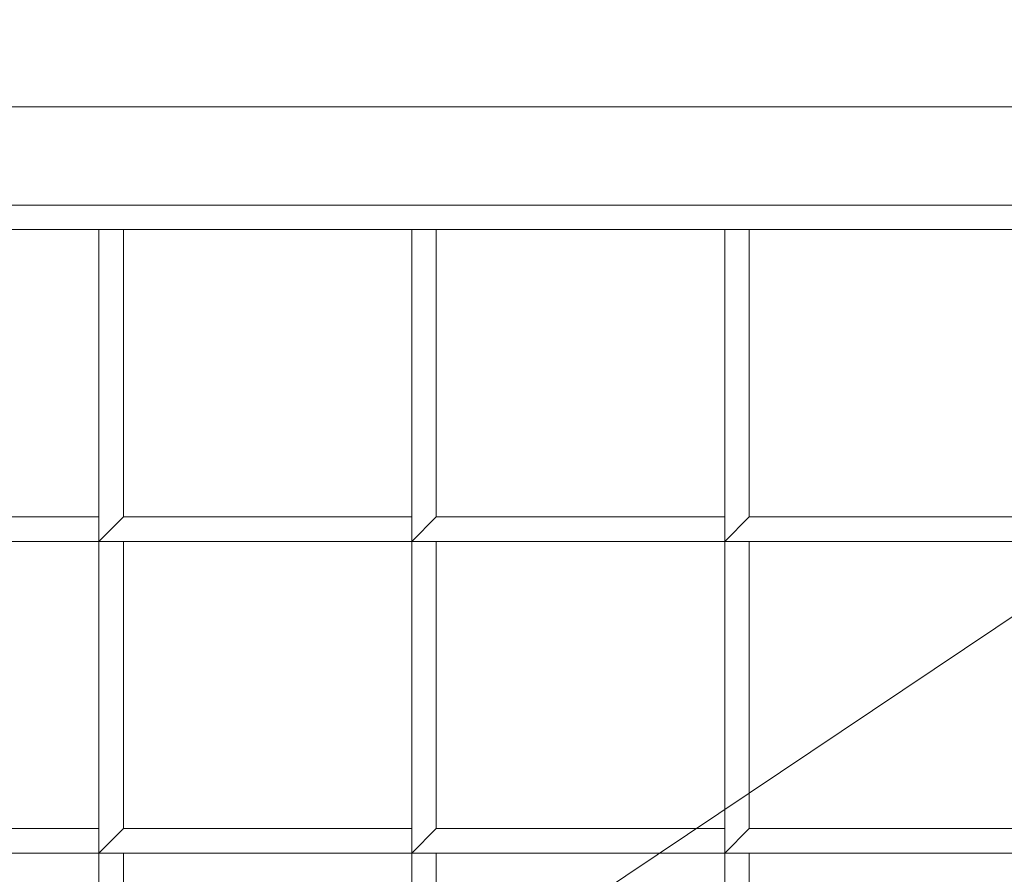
# Model space of a CAD drawing. Header units: inches. Extents: x 15 to 638, y -384 to 556.
# Tile 283 of 656: x 66.27 to 68.77, y 373.67 to 375.85. Entities that reach past the tile are written whole.
import ezdxf

# ---------------------------------------------------------------- set-up
doc = ezdxf.new("R2010")
doc.units = ezdxf.units.IN
doc.header["$MEASUREMENT"] = 0
for name, color, linetype, lineweight in [('A-CLNG', 13, 'Continuous', 9), ('A-FLOR', 192, 'Continuous', 9), ('A-ROOF', 132, 'Continuous', 9), ('M-EQPM', 90, 'Continuous', 9)]:
    doc.layers.add(name, color=color, linetype=linetype, lineweight=lineweight)

# ---------------------------------------------------------------- blocks, each defined once
blk = doc.blocks.new('Air Grill - 8_ x 16_-5608466-_3D_')
at = {"layer": 'M-EQPM'}
mesh = blk.add_polyface(dxfattribs=at)
corners = [(5.5, 9.5, 96), (-5.5, 9.5, 96), (-5.5, -9.5, 96), (5.5, -9.5, 96), (4, -8, 96), (-4, -8, 96), (-4, 8, 96), (4, 8, 96)]
mesh.append_faces([[corners[k] for k in face] for face in [(2, 5, 6, 1), (1, 6, 7, 0)]], dxfattribs={"vtx0": -1, "vtx2": -1})
mesh.append_faces([[corners[k] for k in face] for face in [(4, 5, 2, 3), (7, 4, 3, 0)]], dxfattribs={"vtx1": -1, "vtx3": -1})
mesh = blk.add_polyface(dxfattribs=at)
corners = [(5, -9, 95.75), (-5, -9, 95.75), (-5, 9, 95.75), (5, 9, 95.75), (4, 8, 95.75), (-4, 8, 95.75), (-4, -8, 95.75), (4, -8, 95.75)]
mesh.append_faces([[corners[k] for k in face] for face in [(2, 5, 6, 1), (1, 6, 7, 0)]], dxfattribs={"vtx0": -1, "vtx2": -1})
mesh.append_faces([[corners[k] for k in face] for face in [(4, 5, 2, 3), (7, 4, 3, 0)]], dxfattribs={"vtx1": -1, "vtx3": -1})
mesh = blk.add_polyface(dxfattribs=at)
corners = [(4.25, 8.25, 100), (-4.25, 8.25, 100), (-4.25, -8.25, 100), (4.25, -8.25, 100), (4, 8, 100), (4, -8, 100), (-4, -8, 100), (-4, 8, 100)]
mesh.append_faces([[corners[k] for k in face] for face in [(1, 7, 4, 0), (0, 4, 5, 3)]], dxfattribs={"vtx0": -1, "vtx2": -1})
mesh.append_faces([[corners[k] for k in face] for face in [(6, 7, 1, 2), (5, 6, 2, 3)]], dxfattribs={"vtx1": -1, "vtx3": -1})
mesh = blk.add_polyface(dxfattribs=at)
corners = [(4.25, 8.25, 96), (4.25, -8.25, 96), (-4.25, -8.25, 96), (-4.25, 8.25, 96), (4, 8, 96), (-4, 8, 96), (-4, -8, 96), (4, -8, 96)]
mesh.append_faces([[corners[k] for k in face] for face in [(2, 6, 7, 1), (1, 7, 4, 0)]], dxfattribs={"vtx0": -1, "vtx2": -1})
mesh.append_faces([[corners[k] for k in face] for face in [(5, 6, 2, 3), (4, 5, 3, 0)]], dxfattribs={"vtx1": -1, "vtx3": -1})
mesh = blk.add_polyface(dxfattribs=at)
corners = [(4.25, -8.25, 100), (4.25, -8.25, 96), (4.25, 8.25, 96), (4.25, 8.25, 100)]
mesh.append_faces([[corners[k] for k in face] for face in [(0, 1, 2, 3)]])
mesh = blk.add_polyface(dxfattribs=at)
corners = [(-4, -8, 96.75), (4, -8, 96.75), (4, 8, 96.75), (3.9375, 8, 96.75), (3.9375, -7.9375, 96.75), (-4, -7.9375, 96.75)]
mesh.append_faces([[corners[k] for k in face] for face in [(2, 3, 4, 1)]], dxfattribs={"vtx2": -1})
mesh.append_faces([[corners[k] for k in face] for face in [(4, 5, 0, 1)]], dxfattribs={"vtx3": -1})
mesh = blk.add_polyface(dxfattribs=at)
corners = [(-4, -8, 96), (-4, -7.9375, 96), (3.9375, -7.9375, 96), (3.9375, 8, 96), (4, 8, 96), (4, -8, 96)]
mesh.append_faces([[corners[k] for k in face] for face in [(0, 1, 2, 5)]], dxfattribs={"vtx2": -1})
mesh.append_faces([[corners[k] for k in face] for face in [(2, 3, 4, 5)]], dxfattribs={"vtx3": -1})
mesh = blk.add_polyface(dxfattribs=at)
corners = [(3.9375, 8, 96.75), (3.9375, 8, 96), (3.9375, -7.9375, 96), (3.9375, -7.9375, 96.75)]
mesh.append_faces([[corners[k] for k in face] for face in [(0, 1, 2, 3)]])
mesh = blk.add_polyface(dxfattribs=at)
corners = [(4, -8, 96.75), (4, -8, 96), (4, 8, 96), (4, 8, 96.75)]
mesh.append_faces([[corners[k] for k in face] for face in [(0, 1, 2, 3)]])
mesh = blk.add_polyface(dxfattribs=at)
corners = [(4, 8, 95.75), (4, -8, 95.75), (4, -8, 96), (4, 8, 96)]
mesh.append_faces([[corners[k] for k in face] for face in [(0, 1, 2, 3)]])
mesh = blk.add_polyface(dxfattribs=at)
corners = [(4, 8, 100), (4, 8, 96), (4, -8, 96), (4, -8, 100)]
mesh.append_faces([[corners[k] for k in face] for face in [(0, 1, 2, 3)]])
mesh = blk.add_polyface(dxfattribs=at)
corners = [(1.5563, 0.8281, 97), (1.5563, 0.0313, 97), (1.6187, 0.0313, 97), (1.6187, 0.7656, 97), (2.35, 0.7656, 97), (2.35, 0.8281, 97)]
mesh.append_faces([[corners[k] for k in face] for face in [(1, 2, 3, 0)]], dxfattribs={"vtx2": -1})
mesh.append_faces([[corners[k] for k in face] for face in [(3, 4, 5, 0)]], dxfattribs={"vtx3": -1})
mesh = blk.add_polyface(dxfattribs=at)
corners = [(1.5563, 0.8281, 96), (2.35, 0.8281, 96), (2.35, 0.7656, 96), (1.6187, 0.7656, 96), (1.6187, 0.0313, 96), (1.5563, 0.0313, 96)]
mesh.append_faces([[corners[k] for k in face] for face in [(1, 2, 3, 0)]], dxfattribs={"vtx2": -1})
mesh.append_faces([[corners[k] for k in face] for face in [(3, 4, 5, 0)]], dxfattribs={"vtx3": -1})
mesh = blk.add_polyface(dxfattribs=at)
corners = [(2.35, 0.8281, 97), (2.35, 0.0313, 97), (2.4125, 0.0313, 97), (2.4125, 0.7656, 97), (3.1437, 0.7656, 97), (3.1437, 0.8281, 97)]
mesh.append_faces([[corners[k] for k in face] for face in [(1, 2, 3, 0)]], dxfattribs={"vtx2": -1})
mesh.append_faces([[corners[k] for k in face] for face in [(3, 4, 5, 0)]], dxfattribs={"vtx3": -1})
mesh = blk.add_polyface(dxfattribs=at)
corners = [(2.35, 0.8281, 96), (3.1437, 0.8281, 96), (3.1437, 0.7656, 96), (2.4125, 0.7656, 96), (2.4125, 0.0313, 96), (2.35, 0.0313, 96)]
mesh.append_faces([[corners[k] for k in face] for face in [(1, 2, 3, 0)]], dxfattribs={"vtx2": -1})
mesh.append_faces([[corners[k] for k in face] for face in [(3, 4, 5, 0)]], dxfattribs={"vtx3": -1})
mesh = blk.add_polyface(dxfattribs=at)
corners = [(2.35, 0.8281, 97), (2.35, 0.8281, 96), (2.35, 0.0313, 96), (2.35, 0.0313, 97)]
mesh.append_faces([[corners[k] for k in face] for face in [(0, 1, 2, 3)]])
mesh = blk.add_polyface(dxfattribs=at)
corners = [(3.1437, 0.8281, 97), (3.1437, 0.0313, 97), (3.2063, 0.0313, 97), (3.2063, 0.7656, 97), (3.9375, 0.7656, 97), (3.9375, 0.8281, 97)]
mesh.append_faces([[corners[k] for k in face] for face in [(1, 2, 3, 0)]], dxfattribs={"vtx2": -1})
mesh.append_faces([[corners[k] for k in face] for face in [(3, 4, 5, 0)]], dxfattribs={"vtx3": -1})
mesh = blk.add_polyface(dxfattribs=at)
corners = [(3.1437, 0.8281, 96), (3.9375, 0.8281, 96), (3.9375, 0.7656, 96), (3.2063, 0.7656, 96), (3.2063, 0.0313, 96), (3.1437, 0.0313, 96)]
mesh.append_faces([[corners[k] for k in face] for face in [(1, 2, 3, 0)]], dxfattribs={"vtx2": -1})
mesh.append_faces([[corners[k] for k in face] for face in [(3, 4, 5, 0)]], dxfattribs={"vtx3": -1})
mesh = blk.add_polyface(dxfattribs=at)
corners = [(3.1437, 0.8281, 97), (3.1437, 0.8281, 96), (3.1437, 0.0313, 96), (3.1437, 0.0313, 97)]
mesh.append_faces([[corners[k] for k in face] for face in [(0, 1, 2, 3)]])
mesh = blk.add_polyface(dxfattribs=at)
corners = [(2.4125, 0.0313, 97), (2.4125, 0.0313, 96), (2.4125, 0.7656, 96), (2.4125, 0.7656, 97)]
mesh.append_faces([[corners[k] for k in face] for face in [(0, 1, 2, 3)]])
mesh = blk.add_polyface(dxfattribs=at)
corners = [(3.2063, 0.0313, 97), (3.2063, 0.0313, 96), (3.2063, 0.7656, 96), (3.2063, 0.7656, 97)]
mesh.append_faces([[corners[k] for k in face] for face in [(0, 1, 2, 3)]])
mesh = blk.add_polyface(dxfattribs=at)
corners = [(1.5563, 0.0313, 97), (1.5563, -0.7656, 97), (1.6187, -0.7656, 97), (1.6187, -0.0313, 97), (2.35, -0.0313, 97), (2.35, 0.0313, 97)]
mesh.append_faces([[corners[k] for k in face] for face in [(1, 2, 3, 0)]], dxfattribs={"vtx2": -1})
mesh.append_faces([[corners[k] for k in face] for face in [(3, 4, 5, 0)]], dxfattribs={"vtx3": -1})
mesh = blk.add_polyface(dxfattribs=at)
corners = [(1.5563, 0.0313, 96), (2.35, 0.0313, 96), (2.35, -0.0313, 96), (1.6187, -0.0313, 96), (1.6187, -0.7656, 96), (1.5563, -0.7656, 96)]
mesh.append_faces([[corners[k] for k in face] for face in [(1, 2, 3, 0)]], dxfattribs={"vtx2": -1})
mesh.append_faces([[corners[k] for k in face] for face in [(3, 4, 5, 0)]], dxfattribs={"vtx3": -1})
mesh = blk.add_polyface(dxfattribs=at)
corners = [(2.35, 0.0313, 97), (2.35, 0.0313, 96), (1.5563, 0.0313, 96), (1.5563, 0.0313, 97)]
mesh.append_faces([[corners[k] for k in face] for face in [(0, 1, 2, 3)]])
mesh = blk.add_polyface(dxfattribs=at)
corners = [(2.35, 0.0313, 97), (2.35, 0.0313, 96), (2.4125, 0.0313, 96), (2.4125, 0.0313, 97)]
mesh.append_faces([[corners[k] for k in face] for face in [(0, 1, 2, 3)]])
mesh = blk.add_polyface(dxfattribs=at)
corners = [(2.35, 0.0313, 97), (2.35, -0.7656, 97), (2.4125, -0.7656, 97), (2.4125, -0.0313, 97), (3.1437, -0.0313, 97), (3.1437, 0.0313, 97)]
mesh.append_faces([[corners[k] for k in face] for face in [(1, 2, 3, 0)]], dxfattribs={"vtx2": -1})
mesh.append_faces([[corners[k] for k in face] for face in [(3, 4, 5, 0)]], dxfattribs={"vtx3": -1})
mesh = blk.add_polyface(dxfattribs=at)
corners = [(2.35, 0.0313, 96), (3.1437, 0.0313, 96), (3.1437, -0.0313, 96), (2.4125, -0.0313, 96), (2.4125, -0.7656, 96), (2.35, -0.7656, 96)]
mesh.append_faces([[corners[k] for k in face] for face in [(1, 2, 3, 0)]], dxfattribs={"vtx2": -1})
mesh.append_faces([[corners[k] for k in face] for face in [(3, 4, 5, 0)]], dxfattribs={"vtx3": -1})
mesh = blk.add_polyface(dxfattribs=at)
corners = [(2.35, 0.0313, 97), (2.35, 0.0313, 96), (2.35, -0.7656, 96), (2.35, -0.7656, 97)]
mesh.append_faces([[corners[k] for k in face] for face in [(0, 1, 2, 3)]])
mesh = blk.add_polyface(dxfattribs=at)
corners = [(3.1437, 0.0313, 97), (3.1437, 0.0313, 96), (2.35, 0.0313, 96), (2.35, 0.0313, 97)]
mesh.append_faces([[corners[k] for k in face] for face in [(0, 1, 2, 3)]])
mesh = blk.add_polyface(dxfattribs=at)
corners = [(2.35, -0.0313, 97), (2.35, -0.0313, 96), (2.35, 0.0313, 96), (2.35, 0.0313, 97)]
mesh.append_faces([[corners[k] for k in face] for face in [(0, 1, 2, 3)]])
mesh = blk.add_polyface(dxfattribs=at)
corners = [(3.1437, 0.0313, 97), (3.1437, 0.0313, 96), (3.2063, 0.0313, 96), (3.2063, 0.0313, 97)]
mesh.append_faces([[corners[k] for k in face] for face in [(0, 1, 2, 3)]])
mesh = blk.add_polyface(dxfattribs=at)
corners = [(3.1437, -0.0313, 97), (3.1437, -0.0313, 96), (3.1437, 0.0313, 96), (3.1437, 0.0313, 97)]
mesh.append_faces([[corners[k] for k in face] for face in [(0, 1, 2, 3)]])
mesh = blk.add_polyface(dxfattribs=at)
corners = [(3.1437, 0.0313, 97), (3.1437, -0.7656, 97), (3.2063, -0.7656, 97), (3.2063, -0.0313, 97), (3.9375, -0.0313, 97), (3.9375, 0.0313, 97)]
mesh.append_faces([[corners[k] for k in face] for face in [(1, 2, 3, 0)]], dxfattribs={"vtx2": -1})
mesh.append_faces([[corners[k] for k in face] for face in [(3, 4, 5, 0)]], dxfattribs={"vtx3": -1})
mesh = blk.add_polyface(dxfattribs=at)
corners = [(3.1437, 0.0313, 96), (3.9375, 0.0313, 96), (3.9375, -0.0313, 96), (3.2063, -0.0313, 96), (3.2063, -0.7656, 96), (3.1437, -0.7656, 96)]
mesh.append_faces([[corners[k] for k in face] for face in [(1, 2, 3, 0)]], dxfattribs={"vtx2": -1})
mesh.append_faces([[corners[k] for k in face] for face in [(3, 4, 5, 0)]], dxfattribs={"vtx3": -1})
mesh = blk.add_polyface(dxfattribs=at)
corners = [(3.1437, 0.0313, 97), (3.1437, 0.0313, 96), (3.1437, -0.7656, 96), (3.1437, -0.7656, 97)]
mesh.append_faces([[corners[k] for k in face] for face in [(0, 1, 2, 3)]])
mesh = blk.add_polyface(dxfattribs=at)
corners = [(3.9375, 0.0313, 97), (3.9375, 0.0313, 96), (3.1437, 0.0313, 96), (3.1437, 0.0313, 97)]
mesh.append_faces([[corners[k] for k in face] for face in [(0, 1, 2, 3)]])
mesh = blk.add_polyface(dxfattribs=at)
corners = [(3.9375, -0.0313, 97), (3.9375, -0.0313, 96), (3.9375, 0.0313, 96), (3.9375, 0.0313, 97)]
mesh.append_faces([[corners[k] for k in face] for face in [(0, 1, 2, 3)]])
mesh = blk.add_polyface(dxfattribs=at)
corners = [(1.6187, -0.0313, 97), (1.6187, -0.0313, 96), (2.35, -0.0313, 96), (2.35, -0.0313, 97)]
mesh.append_faces([[corners[k] for k in face] for face in [(0, 1, 2, 3)]])
mesh = blk.add_polyface(dxfattribs=at)
corners = [(2.4125, -0.7656, 97), (2.4125, -0.7656, 96), (2.4125, -0.0313, 96), (2.4125, -0.0313, 97)]
mesh.append_faces([[corners[k] for k in face] for face in [(0, 1, 2, 3)]])
mesh = blk.add_polyface(dxfattribs=at)
corners = [(2.4125, -0.0313, 97), (2.4125, -0.0313, 96), (3.1437, -0.0313, 96), (3.1437, -0.0313, 97)]
mesh.append_faces([[corners[k] for k in face] for face in [(0, 1, 2, 3)]])
mesh = blk.add_polyface(dxfattribs=at)
corners = [(3.2063, -0.7656, 97), (3.2063, -0.7656, 96), (3.2063, -0.0313, 96), (3.2063, -0.0313, 97)]
mesh.append_faces([[corners[k] for k in face] for face in [(0, 1, 2, 3)]])
mesh = blk.add_polyface(dxfattribs=at)
corners = [(3.2063, -0.0313, 97), (3.2063, -0.0313, 96), (3.9375, -0.0313, 96), (3.9375, -0.0313, 97)]
mesh.append_faces([[corners[k] for k in face] for face in [(0, 1, 2, 3)]])
mesh = blk.add_polyface(dxfattribs=at)
corners = [(1.5563, -0.7656, 97), (1.5563, -1.5625, 97), (1.6187, -1.5625, 97), (1.6187, -0.8281, 97), (2.35, -0.8281, 97), (2.35, -0.7656, 97)]
mesh.append_faces([[corners[k] for k in face] for face in [(1, 2, 3, 0)]], dxfattribs={"vtx2": -1})
mesh.append_faces([[corners[k] for k in face] for face in [(3, 4, 5, 0)]], dxfattribs={"vtx3": -1})
mesh = blk.add_polyface(dxfattribs=at)
corners = [(1.5563, -0.7656, 96), (2.35, -0.7656, 96), (2.35, -0.8281, 96), (1.6187, -0.8281, 96), (1.6187, -1.5625, 96), (1.5563, -1.5625, 96)]
mesh.append_faces([[corners[k] for k in face] for face in [(1, 2, 3, 0)]], dxfattribs={"vtx2": -1})
mesh.append_faces([[corners[k] for k in face] for face in [(3, 4, 5, 0)]], dxfattribs={"vtx3": -1})
mesh = blk.add_polyface(dxfattribs=at)
corners = [(2.35, -0.7656, 97), (2.35, -0.7656, 96), (1.5563, -0.7656, 96), (1.5563, -0.7656, 97)]
mesh.append_faces([[corners[k] for k in face] for face in [(0, 1, 2, 3)]])
mesh = blk.add_polyface(dxfattribs=at)
corners = [(2.35, -0.7656, 97), (2.35, -0.7656, 96), (2.4125, -0.7656, 96), (2.4125, -0.7656, 97)]
mesh.append_faces([[corners[k] for k in face] for face in [(0, 1, 2, 3)]])
mesh = blk.add_polyface(dxfattribs=at)
corners = [(2.35, -0.7656, 97), (2.35, -1.5625, 97), (2.4125, -1.5625, 97), (2.4125, -0.8281, 97), (3.1437, -0.8281, 97), (3.1437, -0.7656, 97)]
mesh.append_faces([[corners[k] for k in face] for face in [(1, 2, 3, 0)]], dxfattribs={"vtx2": -1})
mesh.append_faces([[corners[k] for k in face] for face in [(3, 4, 5, 0)]], dxfattribs={"vtx3": -1})
mesh = blk.add_polyface(dxfattribs=at)
corners = [(2.35, -0.7656, 96), (3.1437, -0.7656, 96), (3.1437, -0.8281, 96), (2.4125, -0.8281, 96), (2.4125, -1.5625, 96), (2.35, -1.5625, 96)]
mesh.append_faces([[corners[k] for k in face] for face in [(1, 2, 3, 0)]], dxfattribs={"vtx2": -1})
mesh.append_faces([[corners[k] for k in face] for face in [(3, 4, 5, 0)]], dxfattribs={"vtx3": -1})
mesh = blk.add_polyface(dxfattribs=at)
corners = [(2.35, -0.7656, 97), (2.35, -0.7656, 96), (2.35, -1.5625, 96), (2.35, -1.5625, 97)]
mesh.append_faces([[corners[k] for k in face] for face in [(0, 1, 2, 3)]])
mesh = blk.add_polyface(dxfattribs=at)
corners = [(3.1437, -0.7656, 97), (3.1437, -0.7656, 96), (2.35, -0.7656, 96), (2.35, -0.7656, 97)]
mesh.append_faces([[corners[k] for k in face] for face in [(0, 1, 2, 3)]])
mesh = blk.add_polyface(dxfattribs=at)
corners = [(2.35, -0.8281, 97), (2.35, -0.8281, 96), (2.35, -0.7656, 96), (2.35, -0.7656, 97)]
mesh.append_faces([[corners[k] for k in face] for face in [(0, 1, 2, 3)]])
mesh = blk.add_polyface(dxfattribs=at)
corners = [(3.1437, -0.7656, 97), (3.1437, -0.7656, 96), (3.2063, -0.7656, 96), (3.2063, -0.7656, 97)]
mesh.append_faces([[corners[k] for k in face] for face in [(0, 1, 2, 3)]])
mesh = blk.add_polyface(dxfattribs=at)
corners = [(3.1437, -0.8281, 97), (3.1437, -0.8281, 96), (3.1437, -0.7656, 96), (3.1437, -0.7656, 97)]
mesh.append_faces([[corners[k] for k in face] for face in [(0, 1, 2, 3)]])
mesh = blk.add_polyface(dxfattribs=at)
corners = [(3.1437, -0.7656, 97), (3.1437, -1.5625, 97), (3.2063, -1.5625, 97), (3.2063, -0.8281, 97), (3.9375, -0.8281, 97), (3.9375, -0.7656, 97)]
mesh.append_faces([[corners[k] for k in face] for face in [(1, 2, 3, 0)]], dxfattribs={"vtx2": -1})
mesh.append_faces([[corners[k] for k in face] for face in [(3, 4, 5, 0)]], dxfattribs={"vtx3": -1})
mesh = blk.add_polyface(dxfattribs=at)
corners = [(3.1437, -0.7656, 96), (3.9375, -0.7656, 96), (3.9375, -0.8281, 96), (3.2063, -0.8281, 96), (3.2063, -1.5625, 96), (3.1437, -1.5625, 96)]
mesh.append_faces([[corners[k] for k in face] for face in [(1, 2, 3, 0)]], dxfattribs={"vtx2": -1})
mesh.append_faces([[corners[k] for k in face] for face in [(3, 4, 5, 0)]], dxfattribs={"vtx3": -1})
mesh = blk.add_polyface(dxfattribs=at)
corners = [(3.1437, -0.7656, 97), (3.1437, -0.7656, 96), (3.1437, -1.5625, 96), (3.1437, -1.5625, 97)]
mesh.append_faces([[corners[k] for k in face] for face in [(0, 1, 2, 3)]])
mesh = blk.add_polyface(dxfattribs=at)
corners = [(3.9375, -0.7656, 97), (3.9375, -0.7656, 96), (3.1437, -0.7656, 96), (3.1437, -0.7656, 97)]
mesh.append_faces([[corners[k] for k in face] for face in [(0, 1, 2, 3)]])
mesh = blk.add_polyface(dxfattribs=at)
corners = [(3.9375, -0.8281, 97), (3.9375, -0.8281, 96), (3.9375, -0.7656, 96), (3.9375, -0.7656, 97)]
mesh.append_faces([[corners[k] for k in face] for face in [(0, 1, 2, 3)]])
mesh = blk.add_polyface(dxfattribs=at)
corners = [(1.6187, -0.8281, 97), (1.6187, -0.8281, 96), (2.35, -0.8281, 96), (2.35, -0.8281, 97)]
mesh.append_faces([[corners[k] for k in face] for face in [(0, 1, 2, 3)]])
mesh = blk.add_polyface(dxfattribs=at)
corners = [(2.4125, -1.5625, 97), (2.4125, -1.5625, 96), (2.4125, -0.8281, 96), (2.4125, -0.8281, 97)]
mesh.append_faces([[corners[k] for k in face] for face in [(0, 1, 2, 3)]])
mesh = blk.add_polyface(dxfattribs=at)
corners = [(2.4125, -0.8281, 97), (2.4125, -0.8281, 96), (3.1437, -0.8281, 96), (3.1437, -0.8281, 97)]
mesh.append_faces([[corners[k] for k in face] for face in [(0, 1, 2, 3)]])
mesh = blk.add_polyface(dxfattribs=at)
corners = [(3.2063, -1.5625, 97), (3.2063, -1.5625, 96), (3.2063, -0.8281, 96), (3.2063, -0.8281, 97)]
mesh.append_faces([[corners[k] for k in face] for face in [(0, 1, 2, 3)]])
mesh = blk.add_polyface(dxfattribs=at)
corners = [(3.2063, -0.8281, 97), (3.2063, -0.8281, 96), (3.9375, -0.8281, 96), (3.9375, -0.8281, 97)]
mesh.append_faces([[corners[k] for k in face] for face in [(0, 1, 2, 3)]])
mesh = blk.add_polyface(dxfattribs=at)
corners = [(1.5563, -1.5625, 97), (1.5563, -2.3594, 97), (1.6187, -2.3594, 97), (1.6187, -1.625, 97), (2.35, -1.625, 97), (2.35, -1.5625, 97)]
mesh.append_faces([[corners[k] for k in face] for face in [(1, 2, 3, 0)]], dxfattribs={"vtx2": -1})
mesh.append_faces([[corners[k] for k in face] for face in [(3, 4, 5, 0)]], dxfattribs={"vtx3": -1})
mesh = blk.add_polyface(dxfattribs=at)
corners = [(1.5563, -1.5625, 96), (2.35, -1.5625, 96), (2.35, -1.625, 96), (1.6187, -1.625, 96), (1.6187, -2.3594, 96), (1.5563, -2.3594, 96)]
mesh.append_faces([[corners[k] for k in face] for face in [(1, 2, 3, 0)]], dxfattribs={"vtx2": -1})
mesh.append_faces([[corners[k] for k in face] for face in [(3, 4, 5, 0)]], dxfattribs={"vtx3": -1})
mesh = blk.add_polyface(dxfattribs=at)
corners = [(2.35, -1.5625, 97), (2.35, -1.5625, 96), (1.5563, -1.5625, 96), (1.5563, -1.5625, 97)]
mesh.append_faces([[corners[k] for k in face] for face in [(0, 1, 2, 3)]])
mesh = blk.add_polyface(dxfattribs=at)
corners = [(2.35, -1.5625, 97), (2.35, -1.5625, 96), (2.4125, -1.5625, 96), (2.4125, -1.5625, 97)]
mesh.append_faces([[corners[k] for k in face] for face in [(0, 1, 2, 3)]])
mesh = blk.add_polyface(dxfattribs=at)
corners = [(2.35, -1.5625, 97), (2.35, -2.3594, 97), (2.4125, -2.3594, 97), (2.4125, -1.625, 97), (3.1437, -1.625, 97), (3.1437, -1.5625, 97)]
mesh.append_faces([[corners[k] for k in face] for face in [(1, 2, 3, 0)]], dxfattribs={"vtx2": -1})
mesh.append_faces([[corners[k] for k in face] for face in [(3, 4, 5, 0)]], dxfattribs={"vtx3": -1})
mesh = blk.add_polyface(dxfattribs=at)
corners = [(2.35, -1.5625, 96), (3.1437, -1.5625, 96), (3.1437, -1.625, 96), (2.4125, -1.625, 96), (2.4125, -2.3594, 96), (2.35, -2.3594, 96)]
mesh.append_faces([[corners[k] for k in face] for face in [(1, 2, 3, 0)]], dxfattribs={"vtx2": -1})
mesh.append_faces([[corners[k] for k in face] for face in [(3, 4, 5, 0)]], dxfattribs={"vtx3": -1})
mesh = blk.add_polyface(dxfattribs=at)
corners = [(2.35, -1.5625, 97), (2.35, -1.5625, 96), (2.35, -2.3594, 96), (2.35, -2.3594, 97)]
mesh.append_faces([[corners[k] for k in face] for face in [(0, 1, 2, 3)]])
mesh = blk.add_polyface(dxfattribs=at)
corners = [(3.1437, -1.5625, 97), (3.1437, -1.5625, 96), (2.35, -1.5625, 96), (2.35, -1.5625, 97)]
mesh.append_faces([[corners[k] for k in face] for face in [(0, 1, 2, 3)]])
mesh = blk.add_polyface(dxfattribs=at)
corners = [(2.35, -1.625, 97), (2.35, -1.625, 96), (2.35, -1.5625, 96), (2.35, -1.5625, 97)]
mesh.append_faces([[corners[k] for k in face] for face in [(0, 1, 2, 3)]])
mesh = blk.add_polyface(dxfattribs=at)
corners = [(3.1437, -1.5625, 97), (3.1437, -1.5625, 96), (3.2063, -1.5625, 96), (3.2063, -1.5625, 97)]
mesh.append_faces([[corners[k] for k in face] for face in [(0, 1, 2, 3)]])
mesh = blk.add_polyface(dxfattribs=at)
corners = [(3.1437, -1.625, 97), (3.1437, -1.625, 96), (3.1437, -1.5625, 96), (3.1437, -1.5625, 97)]
mesh.append_faces([[corners[k] for k in face] for face in [(0, 1, 2, 3)]])
mesh = blk.add_polyface(dxfattribs=at)
corners = [(3.1437, -1.5625, 97), (3.1437, -2.3594, 97), (3.2063, -2.3594, 97), (3.2063, -1.625, 97), (3.9375, -1.625, 97), (3.9375, -1.5625, 97)]
mesh.append_faces([[corners[k] for k in face] for face in [(1, 2, 3, 0)]], dxfattribs={"vtx2": -1})
mesh.append_faces([[corners[k] for k in face] for face in [(3, 4, 5, 0)]], dxfattribs={"vtx3": -1})
mesh = blk.add_polyface(dxfattribs=at)
corners = [(3.1437, -1.5625, 96), (3.9375, -1.5625, 96), (3.9375, -1.625, 96), (3.2063, -1.625, 96), (3.2063, -2.3594, 96), (3.1437, -2.3594, 96)]
mesh.append_faces([[corners[k] for k in face] for face in [(1, 2, 3, 0)]], dxfattribs={"vtx2": -1})
mesh.append_faces([[corners[k] for k in face] for face in [(3, 4, 5, 0)]], dxfattribs={"vtx3": -1})
mesh = blk.add_polyface(dxfattribs=at)
corners = [(3.1437, -1.5625, 97), (3.1437, -1.5625, 96), (3.1437, -2.3594, 96), (3.1437, -2.3594, 97)]
mesh.append_faces([[corners[k] for k in face] for face in [(0, 1, 2, 3)]])
mesh = blk.add_polyface(dxfattribs=at)
corners = [(3.9375, -1.5625, 97), (3.9375, -1.5625, 96), (3.1437, -1.5625, 96), (3.1437, -1.5625, 97)]
mesh.append_faces([[corners[k] for k in face] for face in [(0, 1, 2, 3)]])
mesh = blk.add_polyface(dxfattribs=at)
corners = [(3.9375, -1.625, 97), (3.9375, -1.625, 96), (3.9375, -1.5625, 96), (3.9375, -1.5625, 97)]
mesh.append_faces([[corners[k] for k in face] for face in [(0, 1, 2, 3)]])
mesh = blk.add_polyface(dxfattribs=at)
corners = [(1.6187, -1.625, 97), (1.6187, -1.625, 96), (2.35, -1.625, 96), (2.35, -1.625, 97)]
mesh.append_faces([[corners[k] for k in face] for face in [(0, 1, 2, 3)]])
mesh = blk.add_polyface(dxfattribs=at)
corners = [(2.4125, -2.3594, 97), (2.4125, -2.3594, 96), (2.4125, -1.625, 96), (2.4125, -1.625, 97)]
mesh.append_faces([[corners[k] for k in face] for face in [(0, 1, 2, 3)]])
mesh = blk.add_polyface(dxfattribs=at)
corners = [(2.4125, -1.625, 97), (2.4125, -1.625, 96), (3.1437, -1.625, 96), (3.1437, -1.625, 97)]
mesh.append_faces([[corners[k] for k in face] for face in [(0, 1, 2, 3)]])
mesh = blk.add_polyface(dxfattribs=at)
corners = [(3.2063, -2.3594, 97), (3.2063, -2.3594, 96), (3.2063, -1.625, 96), (3.2063, -1.625, 97)]
mesh.append_faces([[corners[k] for k in face] for face in [(0, 1, 2, 3)]])
mesh = blk.add_polyface(dxfattribs=at)
corners = [(3.2063, -1.625, 97), (3.2063, -1.625, 96), (3.9375, -1.625, 96), (3.9375, -1.625, 97)]
mesh.append_faces([[corners[k] for k in face] for face in [(0, 1, 2, 3)]])

msp = doc.modelspace()

# ---------------------------------------------------------------- block references
at = {"layer": 'M-EQPM', "rotation": 89.9999999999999}
msp.add_blockref('Air Grill - 8_ x 16_-5608466-_3D_', (66.5, 371.375, 12), dxfattribs=at)

# ---------------------------------------------------------------- meshes
at = {"layer": 'A-CLNG'}
mesh = msp.add_polyface(dxfattribs=at)
corners = [(91.4919, 444.875, 110.0472), (33.9919, 444.875, 110.0472), (33.9919, 275.5, 110.0472), (91.4919, 275.5, 110.0472), (58.25, 375.625, 110.0472), (74.75, 375.625, 110.0472), (74.75, 367.125, 110.0472), (58.25, 367.125, 110.0472)]
mesh.append_faces([[corners[k] for k in face] for face in [(0, 5, 6, 3), (3, 6, 7, 2)]], dxfattribs={"vtx0": -1, "vtx2": -1})
mesh.append_faces([[corners[k] for k in face] for face in [(4, 5, 0, 1), (7, 4, 1, 2)]], dxfattribs={"vtx1": -1, "vtx3": -1})
mesh = msp.add_polyface(dxfattribs=at)
corners = [(33.9919, 444.875, 108), (91.4919, 444.875, 108), (91.4919, 275.5, 108), (33.9919, 275.5, 108), (90.7419, 359.125, 108), (44.7419, 359.125, 108), (44.7419, 349.125, 108), (90.7419, 349.125, 108), (90.7419, 430.375, 108), (44.7419, 430.375, 108), (44.7419, 408.375, 108), (90.7419, 408.375, 108), (74.75, 375.625, 108), (58.25, 375.625, 108), (58.25, 367.125, 108), (74.75, 367.125, 108)]
mesh.append_faces([[corners[k] for k in face] for face in [(12, 11, 4, 15)]], dxfattribs={"vtx0": -1, "vtx1": -1, "vtx2": -1})
mesh.append_faces([[corners[k] for k in face] for face in [(5, 10, 13, 14)]], dxfattribs={"vtx0": -1, "vtx1": -1, "vtx3": -1})
mesh.append_faces([[corners[k] for k in face] for face in [(9, 0, 1, 8), (5, 14, 15, 4), (2, 7, 4, 1)]], dxfattribs={"vtx0": -1, "vtx2": -1})
mesh.append_faces([[corners[k] for k in face] for face in [(0, 9, 10, 5)]], dxfattribs={"vtx0": -1, "vtx2": -1, "vtx3": -1})
mesh.append_faces([[corners[k] for k in face] for face in [(11, 8, 1, 4)]], dxfattribs={"vtx1": -1, "vtx2": -1, "vtx3": -1})
mesh.append_faces([[corners[k] for k in face] for face in [(12, 13, 10, 11), (2, 3, 6, 7), (5, 6, 3, 0)]], dxfattribs={"vtx1": -1, "vtx3": -1})
mesh = msp.add_polyface(dxfattribs=at)
corners = [(58.25, 375.625, 108), (74.75, 375.625, 108), (74.75, 375.625, 110.0472), (58.25, 375.625, 110.0472)]
mesh.append_faces([[corners[k] for k in face] for face in [(0, 1, 2, 3)]])
at = {"layer": 'A-FLOR'}
mesh = msp.add_polyface(dxfattribs=at)
corners = [(34.9919, -40.32, -2), (35.9919, -40.32, -2), (35.9919, 270, -2), (33.9919, 270, -2), (33.9919, 351, -2), (31.9919, 351, -2), (31.9919, 443, -2), (171.25, 443, -2), (171.25, 444, -2), (478.25, 444, -2), (478.25, 445.5, -2), (612, 445.5, -2), (612, 273.5, -2), (610, 273.5, -2), (610, -38.57, -2), (614.75, -38.57, -2), (614.75, -307.5, -2), (528, -307.5, -2), (528, -314.25, -2), (184.75, -314.25, -2), (184.75, -279.55, -2), (109.75, -279.55, -2), (109.75, -229.75, -2), (132.5, -229.75, -2), (132.5, -176.25, -2), (34.9919, -176.25, -2)]
mesh.append_faces([[corners[k] for k in face] for face in [(14, 17, 24)]], dxfattribs={"vtx0": -1, "vtx1": -1, "vtx2": -1})
mesh.append_faces([[corners[k] for k in face] for face in [(20, 23, 24, 17)]], dxfattribs={"vtx0": -1, "vtx2": -1, "vtx3": -1})
mesh.append_faces([[corners[k] for k in face] for face in [(19, 20, 17, 18)]], dxfattribs={"vtx1": -1})
mesh.append_faces([[corners[k] for k in face] for face in [(1, 2, 14, 24), (13, 14, 2, 7)]], dxfattribs={"vtx1": -1, "vtx2": -1, "vtx3": -1})
mesh.append_faces([[corners[k] for k in face] for face in [(25, 0, 1, 24), (21, 22, 23, 20), (9, 10, 11)]], dxfattribs={"vtx2": -1})
mesh.append_faces([[corners[k] for k in face] for face in [(2, 3, 4, 7), (7, 8, 9, 13), (11, 12, 13, 9)]], dxfattribs={"vtx2": -1, "vtx3": -1})
mesh.append_faces([[corners[k] for k in face] for face in [(4, 5, 6, 7), (14, 15, 16, 17)]], dxfattribs={"vtx3": -1})
mesh = msp.add_polyface(dxfattribs=at)
corners = [(34.9919, -40.32), (34.9919, -176.25), (132.5, -176.25), (132.5, -229.75), (109.75, -229.75), (109.75, -279.55), (184.75, -279.55), (184.75, -314.25), (528, -314.25), (528, -307.5), (614.75, -307.5), (614.75, -38.57), (610, -38.57), (610, 273.5), (612, 273.5), (612, 445.5), (478.25, 445.5), (478.25, 444), (171.25, 444), (171.25, 443), (31.9919, 443), (31.9919, 351), (33.9919, 351), (33.9919, 270), (35.9919, 270), (35.9919, -40.32)]
mesh.append_faces([[corners[k] for k in face] for face in [(9, 6, 7, 8)]], dxfattribs={"vtx0": -1})
mesh.append_faces([[corners[k] for k in face] for face in [(3, 6, 2)]], dxfattribs={"vtx0": -1, "vtx1": -1})
mesh.append_faces([[corners[k] for k in face] for face in [(2, 6, 9, 12)]], dxfattribs={"vtx0": -1, "vtx1": -1, "vtx2": -1, "vtx3": -1})
mesh.append_faces([[corners[k] for k in face] for face in [(24, 12, 13, 19), (12, 24, 25, 2)]], dxfattribs={"vtx0": -1, "vtx2": -1, "vtx3": -1})
mesh.append_faces([[corners[k] for k in face] for face in [(16, 17, 15)]], dxfattribs={"vtx1": -1})
mesh.append_faces([[corners[k] for k in face] for face in [(10, 11, 12, 9), (20, 21, 22, 19)]], dxfattribs={"vtx2": -1})
mesh.append_faces([[corners[k] for k in face] for face in [(13, 14, 15, 17), (17, 18, 19, 13), (22, 23, 24, 19)]], dxfattribs={"vtx2": -1, "vtx3": -1})
mesh.append_faces([[corners[k] for k in face] for face in [(3, 4, 5, 6), (25, 0, 1, 2)]], dxfattribs={"vtx3": -1})
at = {"layer": 'A-ROOF'}
mesh = msp.add_polyface(dxfattribs=at)
corners = [(614, 445.5, 132), (614, -33.5, 132), (33.9919, -33.5, 132), (33.9919, 445.5, 132)]
mesh.append_faces([[corners[k] for k in face] for face in [(0, 1, 2, 3)]])
mesh = msp.add_polyface(dxfattribs=at)
corners = [(33.9919, 445.5, 143.5), (33.9919, -33.5, 143.5), (614, -33.5, 143.5), (614, 445.5, 143.5)]
mesh.append_faces([[corners[k] for k in face] for face in [(0, 1, 2, 3)]])

doc.saveas('drawing.dxf')
